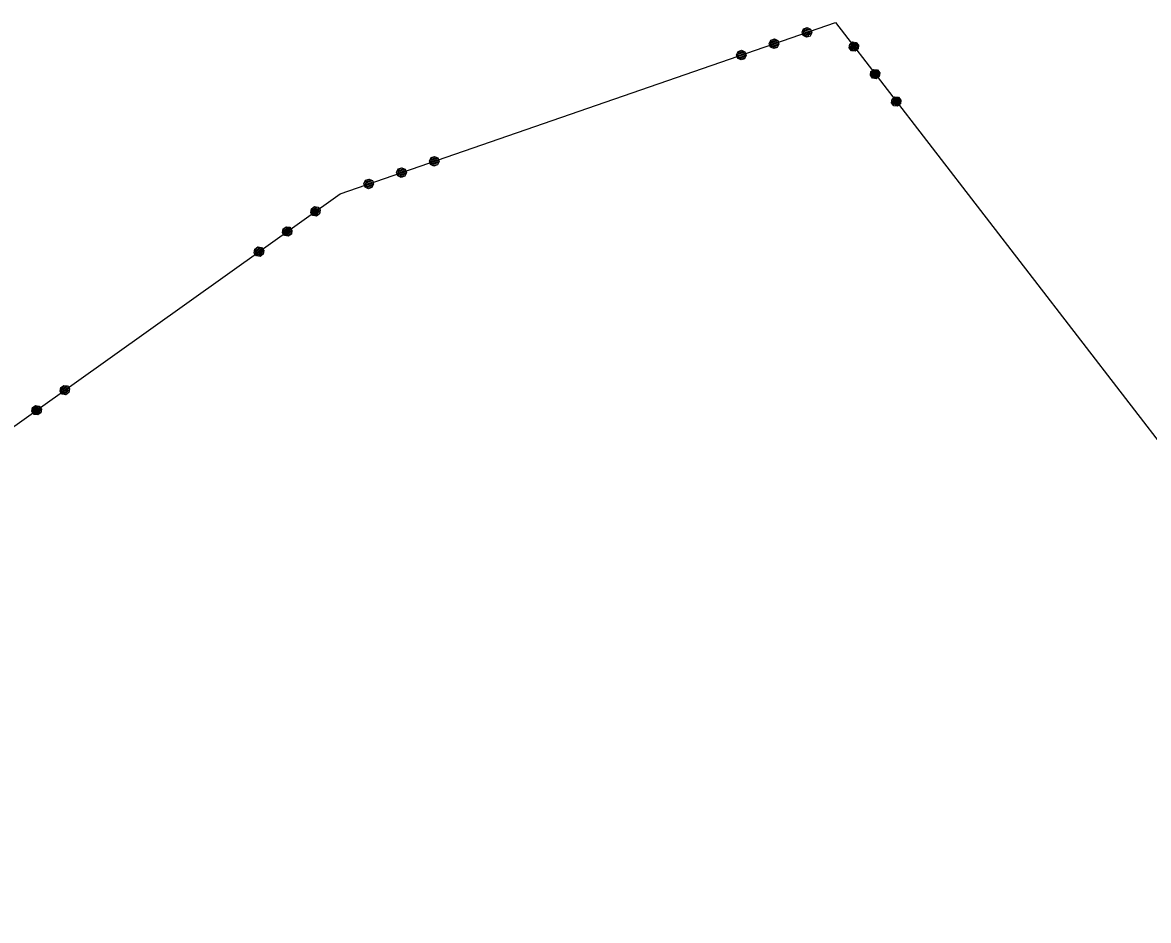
# Model space of a CAD drawing. Extents: x -266179 to -264727, y -1243225 to -1241702.
# Drawn here: x -266077.3 to -265995.9, y -1242350.8 to -1242285.8 of the extents above; entities that cross this region are included whole.
import ezdxf

# ---------------------------------------------------------------- set-up
doc = ezdxf.new("R2010")
doc.units = 0
for name, color, linetype in [('Vrstva 1', 7, 'Continuous'), ('Vrstva 19', 7, 'Continuous'), ('Vrstva 21', 7, 'Continuous')]:
    doc.layers.add(name, color=color, linetype=linetype)

msp = doc.modelspace()

# ---------------------------------------------------------------- linework, layer by layer
at = {"layer": 'Vrstva 1'}
for p, q in [((-266054.37, -1242298.17), (-266018.53, -1242285.78)), ((-266018.53, -1242285.78), (-265968.44, -1242350.77)), ((-266080.15, -1242316.57), (-266054.37, -1242298.17))]:
    msp.add_line(p, q, dxfattribs=at)
at = {"layer": 'Vrstva 19'}
for p, q in [((-266054.37, -1242298.17), (-266018.53, -1242285.78)), ((-266018.53, -1242285.78), (-265968.44, -1242350.77)), ((-266080.15, -1242316.57), (-266054.37, -1242298.17))]:
    msp.add_line(p, q, dxfattribs=at)
for points in [[(-266020.572, -1242286.147), (-266020.331, -1242286.264), (-266020.242, -1242286.52), (-266020.36, -1242286.761), (-266020.615, -1242286.85), (-266020.857, -1242286.732), (-266020.945, -1242286.477), (-266020.827, -1242286.235), (-266020.572, -1242286.147), (-266020.597, -1242286.198), (-266020.824, -1242286.276), (-266020.854, -1242286.372), (-266020.495, -1242286.247), (-266020.393, -1242286.297), (-266020.885, -1242286.467), (-266020.859, -1242286.542), (-266020.367, -1242286.372), (-266020.341, -1242286.448), (-266020.833, -1242286.618), (-266020.816, -1242286.697), (-266020.324, -1242286.527), (-266020.336, -1242286.616), (-266020.724, -1242286.75), (-266020.65, -1242286.809), (-266020.423, -1242286.73)], [(-266022.944, -1242286.967), (-266022.703, -1242287.085), (-266022.614, -1242287.34), (-266022.732, -1242287.582), (-266022.987, -1242287.67), (-266023.229, -1242287.553), (-266023.317, -1242287.297), (-266023.2, -1242287.056), (-266022.944, -1242286.967), (-266022.941, -1242287.009), (-266023.168, -1242287.087), (-266023.217, -1242287.189), (-266022.839, -1242287.058), (-266022.737, -1242287.107), (-266023.266, -1242287.29), (-266023.24, -1242287.366), (-266022.711, -1242287.183), (-266022.685, -1242287.259), (-266023.214, -1242287.442), (-266023.188, -1242287.517), (-266022.659, -1242287.334), (-266022.708, -1242287.436), (-266023.086, -1242287.567), (-266022.984, -1242287.616), (-266022.758, -1242287.538)], [(-266016.854, -1242287.43), (-266016.889, -1242287.697), (-266017.102, -1242287.861), (-266017.369, -1242287.827), (-266017.534, -1242287.613), (-266017.499, -1242287.347), (-266017.285, -1242287.182), (-266017.019, -1242287.216), (-266016.854, -1242287.43), (-266016.88, -1242287.462), (-266017.026, -1242287.272), (-266017.138, -1242287.258), (-266016.894, -1242287.575), (-266016.921, -1242287.671), (-266017.251, -1242287.243), (-266017.314, -1242287.292), (-266016.99, -1242287.712), (-266017.048, -1242287.769), (-266017.371, -1242287.349), (-266017.435, -1242287.398), (-266017.111, -1242287.817), (-266017.205, -1242287.827), (-266017.467, -1242287.486), (-266017.488, -1242287.59), (-266017.317, -1242287.812)], [(-266025.316, -1242287.788), (-266025.075, -1242287.905), (-266024.987, -1242288.161), (-266025.104, -1242288.402), (-266025.359, -1242288.49), (-266025.601, -1242288.373), (-266025.689, -1242288.118), (-266025.572, -1242287.876), (-266025.316, -1242287.788), (-266025.294, -1242287.822), (-266025.521, -1242287.901), (-266025.57, -1242288.003), (-266025.192, -1242287.872), (-266025.109, -1242287.928), (-266025.62, -1242288.104), (-266025.594, -1242288.18), (-266025.093, -1242288.007), (-266025.057, -1242288.079), (-266025.558, -1242288.252), (-266025.532, -1242288.328), (-266025.031, -1242288.155), (-266025.052, -1242288.247), (-266025.458, -1242288.387), (-266025.366, -1242288.44), (-266025.101, -1242288.348)], [(-266015.322, -1242289.418), (-266015.356, -1242289.685), (-266015.57, -1242289.849), (-266015.837, -1242289.815), (-266016.002, -1242289.601), (-266015.967, -1242289.335), (-266015.753, -1242289.17), (-266015.487, -1242289.204), (-266015.322, -1242289.418), (-266015.36, -1242289.435), (-266015.506, -1242289.245), (-266015.618, -1242289.23), (-266015.374, -1242289.547), (-266015.389, -1242289.659), (-266015.731, -1242289.216), (-266015.794, -1242289.264), (-266015.452, -1242289.708), (-266015.516, -1242289.757), (-266015.857, -1242289.313), (-266015.921, -1242289.362), (-266015.579, -1242289.806), (-266015.691, -1242289.791), (-266015.935, -1242289.474), (-266015.95, -1242289.586), (-266015.803, -1242289.777)], [(-266013.79, -1242291.406), (-266013.824, -1242291.673), (-266014.038, -1242291.838), (-266014.305, -1242291.803), (-266014.469, -1242291.589), (-266014.435, -1242291.323), (-266014.221, -1242291.158), (-266013.955, -1242291.192), (-266013.79, -1242291.406), (-266013.846, -1242291.399), (-266013.992, -1242291.209), (-266014.092, -1242291.21), (-266013.86, -1242291.511), (-266013.875, -1242291.623), (-266014.192, -1242291.212), (-266014.256, -1242291.26), (-266013.938, -1242291.672), (-266014.002, -1242291.721), (-266014.319, -1242291.309), (-266014.389, -1242291.35), (-266014.071, -1242291.762), (-266014.159, -1242291.779), (-266014.409, -1242291.454), (-266014.442, -1242291.543), (-266014.295, -1242291.733)], [(-266047.528, -1242295.466), (-266047.286, -1242295.583), (-266047.198, -1242295.838), (-266047.316, -1242296.08), (-266047.571, -1242296.168), (-266047.812, -1242296.051), (-266047.901, -1242295.796), (-266047.783, -1242295.554), (-266047.528, -1242295.466), (-266047.553, -1242295.517), (-266047.78, -1242295.595), (-266047.81, -1242295.69), (-266047.451, -1242295.566), (-266047.349, -1242295.616), (-266047.841, -1242295.785), (-266047.815, -1242295.861), (-266047.323, -1242295.691), (-266047.297, -1242295.767), (-266047.788, -1242295.937), (-266047.772, -1242296.016), (-266047.28, -1242295.846), (-266047.292, -1242295.934), (-266047.679, -1242296.068), (-266047.606, -1242296.128), (-266047.379, -1242296.049)], [(-266049.9, -1242296.286), (-266049.659, -1242296.404), (-266049.57, -1242296.659), (-266049.688, -1242296.9), (-266049.943, -1242296.989), (-266050.185, -1242296.871), (-266050.273, -1242296.616), (-266050.155, -1242296.374), (-266049.9, -1242296.286), (-266049.897, -1242296.327), (-266050.123, -1242296.406), (-266050.173, -1242296.507), (-266049.795, -1242296.377), (-266049.693, -1242296.426), (-266050.222, -1242296.609), (-266050.196, -1242296.685), (-266049.667, -1242296.502), (-266049.641, -1242296.577), (-266050.17, -1242296.76), (-266050.144, -1242296.836), (-266049.615, -1242296.653), (-266049.664, -1242296.755), (-266050.042, -1242296.885), (-266049.94, -1242296.935), (-266049.714, -1242296.856)], [(-266052.272, -1242297.107), (-266052.031, -1242297.224), (-266051.942, -1242297.479), (-266052.06, -1242297.721), (-266052.315, -1242297.809), (-266052.557, -1242297.692), (-266052.645, -1242297.437), (-266052.528, -1242297.195), (-266052.272, -1242297.107), (-266052.25, -1242297.141), (-266052.477, -1242297.22), (-266052.526, -1242297.321), (-266052.148, -1242297.191), (-266052.065, -1242297.247), (-266052.576, -1242297.423), (-266052.549, -1242297.499), (-266052.049, -1242297.326), (-266052.013, -1242297.398), (-266052.514, -1242297.571), (-266052.488, -1242297.647), (-266051.987, -1242297.473), (-266052.008, -1242297.565), (-266052.414, -1242297.706), (-266052.322, -1242297.759), (-266052.057, -1242297.667)], [(-266056.225, -1242299.1), (-266055.96, -1242299.144), (-266055.803, -1242299.364), (-266055.847, -1242299.629), (-266056.067, -1242299.786), (-266056.332, -1242299.742), (-266056.489, -1242299.522), (-266056.444, -1242299.257), (-266056.225, -1242299.1), (-266056.234, -1242299.156), (-266056.429, -1242299.295), (-266056.432, -1242299.395), (-266056.122, -1242299.175), (-266056.011, -1242299.193), (-266056.434, -1242299.495), (-266056.388, -1242299.561), (-266055.964, -1242299.258), (-266055.918, -1242299.324), (-266056.341, -1242299.626), (-266056.303, -1242299.697), (-266055.88, -1242299.394), (-266055.866, -1242299.483), (-266056.199, -1242299.721), (-266056.112, -1242299.757), (-266055.917, -1242299.618)], [(-266058.268, -1242300.559), (-266058.003, -1242300.603), (-266057.846, -1242300.823), (-266057.89, -1242301.088), (-266058.11, -1242301.245), (-266058.375, -1242301.2), (-266058.532, -1242300.981), (-266058.487, -1242300.716), (-266058.268, -1242300.559), (-266058.252, -1242300.597), (-266058.448, -1242300.736), (-266058.466, -1242300.848), (-266058.141, -1242300.616), (-266058.029, -1242300.634), (-266058.485, -1242300.96), (-266058.439, -1242301.025), (-266057.983, -1242300.699), (-266057.936, -1242300.764), (-266058.392, -1242301.09), (-266058.346, -1242301.155), (-266057.89, -1242300.83), (-266057.908, -1242300.941), (-266058.234, -1242301.174), (-266058.122, -1242301.192), (-266057.927, -1242301.053)], [(-266060.31, -1242302.017), (-266060.045, -1242302.061), (-266059.888, -1242302.281), (-266059.933, -1242302.546), (-266060.152, -1242302.703), (-266060.417, -1242302.659), (-266060.574, -1242302.439), (-266060.53, -1242302.174), (-266060.31, -1242302.017), (-266060.279, -1242302.044), (-266060.474, -1242302.183), (-266060.493, -1242302.295), (-266060.167, -1242302.062), (-266060.072, -1242302.093), (-266060.512, -1242302.406), (-266060.465, -1242302.472), (-266060.034, -1242302.164), (-266059.979, -1242302.223), (-266060.41, -1242302.531), (-266060.364, -1242302.596), (-266059.933, -1242302.288), (-266059.927, -1242302.382), (-266060.277, -1242302.632), (-266060.173, -1242302.656), (-266059.945, -1242302.494)], [(-266074.354, -1242312.039), (-266074.089, -1242312.084), (-266073.932, -1242312.303), (-266073.976, -1242312.568), (-266074.196, -1242312.725), (-266074.461, -1242312.681), (-266074.618, -1242312.461), (-266074.573, -1242312.196), (-266074.354, -1242312.039), (-266074.363, -1242312.095), (-266074.558, -1242312.235), (-266074.561, -1242312.335), (-266074.251, -1242312.114), (-266074.14, -1242312.132), (-266074.563, -1242312.435), (-266074.516, -1242312.5), (-266074.093, -1242312.198), (-266074.047, -1242312.263), (-266074.47, -1242312.565), (-266074.432, -1242312.636), (-266074.008, -1242312.334), (-266073.994, -1242312.422), (-266074.328, -1242312.66), (-266074.241, -1242312.696), (-266074.046, -1242312.557)], [(-266076.396, -1242313.498), (-266076.131, -1242313.542), (-266075.975, -1242313.762), (-266076.019, -1242314.027), (-266076.239, -1242314.184), (-266076.504, -1242314.139), (-266076.66, -1242313.92), (-266076.616, -1242313.655), (-266076.396, -1242313.498), (-266076.381, -1242313.536), (-266076.577, -1242313.676), (-266076.595, -1242313.787), (-266076.27, -1242313.555), (-266076.158, -1242313.573), (-266076.614, -1242313.899), (-266076.567, -1242313.964), (-266076.112, -1242313.639), (-266076.065, -1242313.704), (-266076.521, -1242314.029), (-266076.474, -1242314.094), (-266076.019, -1242313.769), (-266076.037, -1242313.88), (-266076.363, -1242314.113), (-266076.251, -1242314.131), (-266076.056, -1242313.992)]]:
    msp.add_lwpolyline(points, dxfattribs=at)
at = {"layer": 'Vrstva 21'}
for p, q in [((-266054.37, -1242298.17), (-266018.53, -1242285.78)), ((-266018.53, -1242285.78), (-265968.44, -1242350.77)), ((-266080.15, -1242316.57), (-266054.37, -1242298.17))]:
    msp.add_line(p, q, dxfattribs=at)

doc.saveas('drawing.dxf')
